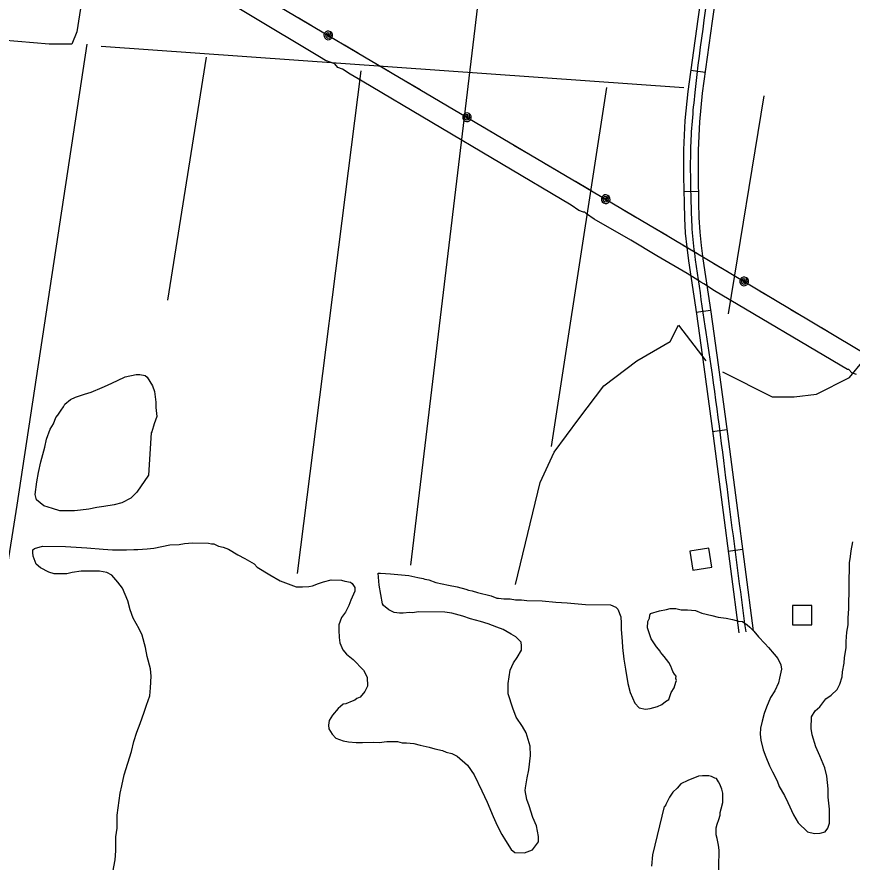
# Model space of a CAD drawing. Extents: x 3355677 to 3393573, y 612928 to 638357.
# Drawn here: x 3381206 to 3382938, y 631032 to 632784 of the extents above; entities that cross this region are included whole.
import ezdxf

# ---------------------------------------------------------------- set-up
doc = ezdxf.new("R2010")
doc.units = 0
for name, color, linetype in [('V-BLDG-OTLN', 7, 'Continuous'), ('V-ROAD-CNTR', 7, 'Continuous'), ('V-SITE-VEGE', 7, 'Continuous'), ('V-TOPO-SHOR', 7, 'Continuous'), ('V-UTIL-LINE', 7, 'Continuous')]:
    doc.layers.add(name, color=color, linetype=linetype)

msp = doc.modelspace()

# ---------------------------------------------------------------- linework, layer by layer
at = {"layer": 'V-BLDG-OTLN'}
for points in [[(3382601.4, 631676.9), (3382607.3, 631637.4), (3382646.9, 631643.2), (3382641, 631682.8)], [(3382814.3, 631563.6), (3382814.3, 631523.6), (3382854.3, 631523.6), (3382854.3, 631563.6)]]:
    msp.add_lwpolyline(points, close=True, dxfattribs=at)
at = {"layer": 'V-ROAD-CNTR'}
for p, q in [((3382633.1, 632669.2), (3382603.4, 632673.3)), ((3382618.9, 632422.4), (3382588.9, 632421.7)), ((3382644.2, 632175.9), (3382614.5, 632171.4)), ((3382678.1, 631927.9), (3382648.4, 631924)), ((3382710.6, 631680), (3382680.8, 631676.1))]:
    msp.add_line(p, q, dxfattribs=at)
for points in [[(3382639.6, 632929.7), (3382617.9, 632779.8), (3382597.4, 632629.4), (3382591.3, 632569.4), (3382588.4, 632509), (3382588.3, 632453.5), (3382589.4, 632398.3), (3382590.3, 632367.1), (3382592, 632335.7), (3382594.8, 632307), (3382598.5, 632278.6), (3382614.9, 632168.7), (3382630.7, 632059), (3382649.4, 631916), (3382668.2, 631772.8), (3382685.6, 631640.1), (3382703, 631507.4)], [(3382669.3, 632925.2), (3382647.6, 632775.6), (3382627.2, 632625.9), (3382621.2, 632567.1), (3382618.4, 632508.3), (3382618.3, 632453.8), (3382619.4, 632399), (3382620.3, 632368.4), (3382621.9, 632338), (3382624.6, 632310.4), (3382628.2, 632282.7), (3382644.6, 632173.1), (3382660.4, 632063.1), (3382679.2, 631919.9), (3382697.9, 631776.7), (3382715.3, 631644), (3382732.7, 631511.3)]]:
    msp.add_lwpolyline(points, dxfattribs=at)
msp.add_spline([(3382717.9, 631509.3), (3382683, 631774.7), (3382645.6, 632061.1), (3382613.4, 632280.7), (3382607, 632336.9), (3382604.4, 632398.7), (3382603.4, 632508.7), (3382612.3, 632627.6), (3382654.5, 632927.5), (3382669.5, 633023.9), (3382682.6, 633148.8), (3382689, 633232), (3382692.9, 633407.4), (3382698.9, 633498.5), (3382707.2, 633527.5), (3382719.2, 633555.1), (3382736.7, 633581.7), (3382777.9, 633615.1), (3383029.9, 633741), (3383294, 633867.7), (3383400.4, 633901.1), (3383469.4, 633903.2), (3383518.6, 633883.7), (3383607.6, 633824.8), (3383746.8, 633756.4), (3383797.6, 633735.9), (3383849.3, 633690.5), (3383896.6, 633650.2), (3383949.4, 633607.3), (3384007.3, 633569.4), (3384064.9, 633557.2), (3384119.3, 633550.6), (3384167.5, 633588.4), (3384178.7, 633673.8), (3384210.8, 633866.5), (3384225.9, 634112.9), (3384238.7, 634424.3), (3384250.9, 634776.1), (3384254, 634833.1)], degree=3, dxfattribs=at)
at = {"layer": 'V-SITE-VEGE'}
msp.add_lwpolyline([(3381478.9, 631834.4), (3381454.3, 631798.6), (3381442, 631786.7), (3381423.3, 631777.1), (3381407.9, 631773), (3381385.9, 631768.9), (3381371.6, 631766.9), (3381355.1, 631763.8), (3381337.5, 631761.9), (3381325.4, 631759.9), (3381294.7, 631760.3), (3381279.5, 631764.9), (3381262, 631770.6), (3381246.8, 631782.9), (3381243.7, 631793.9), (3381247.4, 631820.2), (3381250.9, 631839.9), (3381255.6, 631861.7), (3381263.7, 631892.3), (3381267.2, 631908.7), (3381275.2, 631929.4), (3381281.9, 631940.3), (3381286.5, 631953.4), (3381291, 631958.8), (3381297.7, 631968.6), (3381302.2, 631976.2), (3381305.6, 631981.6), (3381316.7, 631991.3), (3381327.7, 631995.6), (3381346.4, 632001.9), (3381359.6, 632006.1), (3381382.8, 632015.6), (3381393.8, 632020.9), (3381414.8, 632030.5), (3381430.2, 632038), (3381453.3, 632043.1), (3381461, 632043), (3381471.9, 632040.7), (3381476.3, 632037.3), (3381487, 632019.6), (3381491.2, 632007.5), (3381494.2, 631985.5), (3381494, 631974.6), (3381496, 631955.9), (3381490.3, 631940.6), (3381485.6, 631924.2), (3381484.5, 631922.1)], close=True, dxfattribs=at)
for points in [[(3382804.7, 631155.3), (3382816.4, 631129.9), (3382826.1, 631113.3), (3382845.5, 631094.4), (3382859.7, 631090.9), (3382871.8, 631091.9), (3382881.7, 631095), (3382887.3, 631102.6), (3382890.7, 631112.4), (3382891.1, 631142), (3382888.2, 631166.2), (3382888.5, 631183.7), (3382885.5, 631210.1), (3382881.4, 631227.7), (3382870.8, 631251.9), (3382862.3, 631270.7), (3382855, 631296), (3382852.9, 631309.2), (3382853.3, 631333.3), (3382861.1, 631345.3), (3382871.1, 631353.9), (3382883.4, 631370.2), (3382894.5, 631377.7), (3382906.7, 631389.6), (3382912.4, 631400.5), (3382917, 631415.8), (3382918.2, 631426.7), (3382921.7, 631444.2), (3382921.9, 631456.2), (3382925.5, 631475.9), (3382925.7, 631489.1), (3382927, 631508.8), (3382929.5, 631524.1), (3382929.7, 631538.4), (3382931, 631557), (3382932.4, 631652.4), (3382934.7, 631665.5), (3382936, 631677.5), (3382939.6, 631696.1)], [(3381404.8, 631010.7), (3381409.5, 631036.9), (3381410.9, 631055.5), (3381411.3, 631084), (3381413.8, 631102.6), (3381414.1, 631128.9), (3381420.3, 631174.9), (3381423.8, 631190.2), (3381428.5, 631213.1), (3381443.4, 631261.2), (3381448.1, 631281.9), (3381454.9, 631301.6), (3381461.8, 631319), (3381469.8, 631343), (3381474.4, 631357.2), (3381481.2, 631376.9), (3381482.6, 631393.3), (3381484, 631417.4), (3381483.1, 631432.8), (3381475.8, 631458.1), (3381472.8, 631476.8), (3381465.5, 631502.1), (3381459.1, 631515.3), (3381447.3, 631537.4), (3381441, 631555), (3381435.8, 631573.8), (3381425.2, 631600.2), (3381415.5, 631612.4), (3381402.5, 631626.9), (3381392.7, 631632.5), (3381377.4, 631634.9), (3381339.1, 631635.4), (3381320.4, 631632.4), (3381309.4, 631629.3), (3381283.1, 631629.6), (3381272.2, 631633.1), (3381254.7, 631642.1), (3381246.1, 631649.9), (3381239.7, 631666.4), (3381238.7, 631674.1), (3381238.8, 631679.6), (3381242.1, 631681.8), (3381258.7, 631687), (3381306.9, 631686.3), (3381350.7, 631683.5), (3381384.7, 631680.8), (3381404.4, 631679.5), (3381432.9, 631679.1), (3381448.2, 631679.9), (3381457, 631679.8), (3381475.7, 631681.7), (3381489.9, 631682.6), (3381522.9, 631689.8), (3381542.7, 631690.7), (3381553.7, 631692.7), (3381570.1, 631693.6), (3381603, 631693.1), (3381609.6, 631691.9), (3381614, 631691.8), (3381623.8, 631687.3), (3381633.6, 631685), (3381644.5, 631680.4), (3381664.1, 631669.2), (3381678.2, 631661.3), (3381697.8, 631650.1), (3381704.3, 631643.4), (3381730.4, 631627.7), (3381752.1, 631615.3), (3381784.8, 631602.8), (3381798, 631602.6), (3381811.2, 631603.5), (3381818.8, 631604.5), (3381831, 631609.8), (3381842, 631613), (3381857.4, 631617.1), (3381879.3, 631616.8), (3381885.9, 631614.5), (3381897.9, 631612.2), (3381901.2, 631609.9), (3381906.5, 631601.1), (3381906.4, 631593.4), (3381898.5, 631574.9), (3381893.9, 631564), (3381887.1, 631549.8), (3381879.3, 631539), (3381873.6, 631523.7), (3381873.5, 631512.7), (3381874.3, 631497.4), (3381875.3, 631486.4), (3381881.7, 631472.1), (3381889.2, 631463.2), (3381903.3, 631452), (3381924.9, 631429.8), (3381932.4, 631415.4)], [(3381932.4, 631415.4), (3381933.2, 631396.8), (3381927.6, 631385.9), (3381917.6, 631374), (3381910.9, 631370.8), (3381906.5, 631367.6), (3381901, 631365.4), (3381887.8, 631360.1), (3381882.3, 631359.1), (3381876.7, 631354.8), (3381872.3, 631350.5), (3381860, 631336.4), (3381853.3, 631325.6), (3381852, 631315.7), (3381853, 631308), (3381859.4, 631297), (3381867, 631289.2), (3381882.3, 631283.5), (3381893.2, 631281.1), (3381909.6, 631279.8), (3381922.8, 631279.6), (3381944.7, 631280.4), (3381956.8, 631280.2), (3381973.3, 631282.2), (3381995.2, 631281.9), (3382005, 631279.5), (3382013.8, 631279.4), (3382029.1, 631278.1), (3382042.2, 631274.6), (3382060.8, 631270), (3382072.8, 631266.5), (3382088.1, 631263), (3382095.7, 631259.6), (3382107.8, 631257.3), (3382118.7, 631251.6), (3382140.3, 631232.7), (3382154.3, 631212.7), (3382170.3, 631179.6), (3382180.9, 631156.5), (3382193.6, 631126.7), (3382202.1, 631107.9), (3382211.7, 631089.1), (3382219.2, 631077), (3382231, 631058.2), (3382238.6, 631051.5), (3382258.3, 631051.2), (3382274.9, 631057.5), (3382287.2, 631073.8), (3382287.3, 631084.8), (3382283.3, 631106.8), (3382275.8, 631124.4), (3382268.5, 631148.6), (3382263.2, 631161.9), (3382260.2, 631180.5), (3382260.3, 631186), (3382263.8, 631206.8), (3382267.4, 631223.2), (3382271.1, 631252.8), (3382270.2, 631272.5), (3382261.9, 631300), (3382254.4, 631313.3), (3382241.5, 631332.1), (3382234.1, 631350.9), (3382224.6, 631380.6), (3382224.9, 631402.5), (3382228.6, 631429.9), (3382235.4, 631445.1), (3382243.2, 631456), (3382252.2, 631471.2), (3382252.4, 631480), (3382251.4, 631487.7), (3382240.6, 631498.8), (3382230.8, 631504.4), (3382214.5, 631514.5), (3382201.4, 631519.1), (3382182.8, 631525.9), (3382167.5, 631530.5), (3382146.8, 631536.3), (3382130.4, 631542), (3382107.5, 631547.8), (3382093.3, 631550.2), (3382039.6, 631551), (3382025.3, 631549), (3382019.8, 631549.1), (3382006.6, 631548.1), (3381999, 631548.2), (3381988, 631549.5), (3381977.1, 631555.1), (3381966.3, 631564.1), (3381964.1, 631567.4), (3381957, 631605.9), (3381955.2, 631631.1), (3381959.6, 631631), (3381980.4, 631629.6), (3382018.7, 631625.8), (3382037.3, 631622.3), (3382048.2, 631619.9), (3382051.5, 631618.8), (3382060.2, 631617.5), (3382074.4, 631611.9), (3382100.6, 631606)], [(3382100.6, 631606), (3382119.2, 631602.5), (3382136.7, 631597.8), (3382142.2, 631595.6), (3382149.8, 631594.4), (3382160.7, 631590.9), (3382189.1, 631583.9), (3382201.1, 631579.4), (3382204.4, 631579.3), (3382215.4, 631578.1), (3382228.5, 631577.9), (3382239.5, 631575.5), (3382252.6, 631575.4), (3382263.6, 631574.1), (3382295.3, 631573.7), (3382323.8, 631571.1), (3382346.8, 631569.6), (3382385.1, 631565.8), (3382436.7, 631565.1), (3382447.6, 631560.5), (3382451.9, 631556.1), (3382458.2, 631540.7), (3382459.1, 631527.5), (3382459, 631514.3), (3382460.8, 631490.2), (3382461.7, 631477), (3382464.7, 631452.9), (3382467.7, 631432), (3382472.7, 631402.3), (3382477.9, 631383.6), (3382487.5, 631361.5), (3382496.1, 631351.5), (3382509.2, 631349.2), (3382519.1, 631350.1), (3382534.5, 631354.3), (3382543.4, 631358.5), (3382551.1, 631365), (3382557.8, 631369.3), (3382562.4, 631383.5), (3382569.1, 631393.3), (3382572.5, 631405.3), (3382573.7, 631408.5), (3382572.6, 631412.9), (3382572.7, 631417.3), (3382569.5, 631421.8), (3382566.3, 631427.3), (3382562, 631438.3), (3382557.8, 631446.1), (3382548.1, 631458.2), (3382543.7, 631462.7), (3382540.5, 631467.1), (3382539.5, 631469.3), (3382531.9, 631478.2), (3382521.2, 631494.8), (3382513.8, 631517.9), (3382514, 631531.1), (3382517.4, 631537.6), (3382518.6, 631544.2), (3382519.7, 631547.5), (3382538.4, 631552.7), (3382552.7, 631555.8), (3382560.4, 631557.8), (3382572.5, 631557.7), (3382583.4, 631555.3), (3382596.6, 631555.1), (3382613, 631553.8), (3382626.1, 631548.1), (3382646.9, 631543.5), (3382660, 631540), (3382676.4, 631537.6), (3382689.5, 631535.2), (3382702.6, 631531.7), (3382710.3, 631530.5), (3382720, 631523.8), (3382725.5, 631519.3), (3382734.1, 631510.4), (3382743.8, 631499.3), (3382756.8, 631484.9), (3382764.3, 631477.1), (3382776.2, 631462.7), (3382783.7, 631453.8), (3382790.1, 631440.6), (3382791.1, 631431.8), (3382787.5, 631413.2), (3382785.2, 631403.4), (3382777.3, 631387), (3382768.3, 631372.9), (3382760.4, 631353.3), (3382755.8, 631340.2), (3382751.2, 631323.8), (3382747.7, 631309.6), (3382747.5, 631297.5), (3382748.4, 631284.4), (3382753.6, 631264.6), (3382758.9, 631250.2), (3382766.3, 631231.5), (3382772.7, 631219.3), (3382782.3, 631200.6), (3382786.6, 631188.4), (3382797.3, 631169.7), (3382804.7, 631155.3)], [(3382660.9, 630987.7), (3382661.9, 631056.8), (3382660.9, 631066.7), (3382657.8, 631081), (3382655.7, 631088.7), (3382655.9, 631102.9), (3382658.2, 631110.6), (3382661.7, 631120.4), (3382664, 631129.1), (3382664.1, 631134.6), (3382666.4, 631142.3), (3382669.8, 631155.4), (3382670.1, 631175.1), (3382668, 631182.8), (3382663.8, 631193.8), (3382660.6, 631198.3), (3382656.3, 631204.9), (3382653, 631206), (3382646.5, 631209.4), (3382641, 631210.6), (3382627.9, 631210.8), (3382619.1, 631209.8), (3382597, 631201.3), (3382582.7, 631193.9), (3382574.9, 631185.2), (3382566, 631176.6), (3382559.3, 631166.8), (3382551.4, 631151.6), (3382550.2, 631147.2), (3382548, 631147.2), (3382523.6, 631046.7), (3382522.1, 631023.7)]]:
    msp.add_lwpolyline(points, dxfattribs=at)
at = {"layer": 'V-TOPO-SHOR'}
for p, q in [((3382165.2, 632844), (3382022.1, 631647.4)), ((3381380.8, 632723.8), (3382588.9, 632637.9)), ((3381598.4, 632700.9), (3381518.2, 632197)), ((3381919, 632672.2), (3381787.3, 631630.2)), ((3382428.6, 632637.9), (3382314.1, 631893.6)), ((3382755, 632620.7), (3382680.5, 632168.4))]:
    msp.add_line(p, q, dxfattribs=at)
for points in [[(3381417.7, 633228.3), (3381402.2, 633135.4), (3381386.7, 633114.7), (3381329.9, 632753.3), (3381319.6, 632727.5), (3381273.1, 632727.5), (3380849.7, 632763.6), (3380818.7, 632582.9), (3380792.9, 632412.5), (3380792.9, 632335)], [(3381350.6, 632727.5), (3381206, 631772.2), (3381085.3, 631015.7), (3381077.6, 630951.1), (3381044, 630791.1), (3381232.5, 630501.9)], [(3382669.1, 632048.2), (3382772.1, 631996.6), (3382817.9, 631996.6), (3382863.7, 632002.4), (3382932.5, 632036.7), (3382961.1, 632071.1), (3382978.3, 632105.4), (3383001.2, 632139.8), (3383041.2, 632156.9), (3383098.5, 632179.8), (3383167.2, 632191.3), (3383218.7, 632191.3)], [(3382239.7, 631607.3), (3382291.2, 631819.1), (3382319.8, 631882.1), (3382371.3, 631950.8), (3382422.9, 632019.5), (3382491.6, 632071.1), (3382560.3, 632111.1), (3382577.5, 632145.5), (3382634.7, 632071.1)]]:
    msp.add_lwpolyline(points, dxfattribs=at)
at = {"layer": 'V-UTIL-LINE'}
for points in [[(3375476.3, 636537), (3376180.1, 636123.2), (3377572.3, 635287.3), (3379039.2, 634423.8), (3380469, 633561.5), (3381192.3, 633135.3), (3382557.5, 632329.2), (3383883.2, 631538.5), (3385271.9, 630701.6), (3386423.6, 630728.6), (3387326, 630116.8)], [(3382937.4, 632046.3), (3382931.1, 632053.6), (3382928, 632053.6), (3382652.7, 632216.5), (3382630.6, 632230.9), (3382624.3, 632234.5), (3382618, 632238.2), (3382595.8, 632252.6), (3382532.6, 632288.8), (3382478.8, 632321.4), (3382402.9, 632364.9), (3382387, 632375.7), (3382383.9, 632379.3), (3382380.7, 632379.3), (3382371.2, 632383), (3382355.4, 632393.8), (3381922.1, 632650.8), (3381896.8, 632665.3), (3381880.9, 632676.1), (3381871.5, 632679.7), (3381865.1, 632687), (3381855.6, 632690.6), (3381846.1, 632694.2), (3381833.5, 632701.5), (3381393.9, 632965.7)], [(3381788.8, 632783.1), (3381818.1, 632765.8)], [(3381851.7, 632746), (3381851.5, 632748.9), (3381849.6, 632747.4), (3381849.9, 632744.7), (3381852.6, 632743.5), (3381854.4, 632746.3), (3381853.4, 632750.9), (3381849.1, 632751.3), (3381845.6, 632747.9), (3381846.6, 632743.4), (3381849.8, 632740.4), (3381854.6, 632741.1), (3381857.7, 632745.7), (3381856.2, 632753.7), (3381852.9, 632754.9), (3381849.4, 632754.7), (3381846.2, 632753.2), (3381843.9, 632750.6), (3381842.7, 632747.3), (3381842.9, 632743.7), (3381844.5, 632740.6), (3381847.1, 632738.2), (3381850.4, 632737.1), (3381853.9, 632737.3), (3381857.1, 632738.8), (3381859.4, 632741.4), (3381860.6, 632744.7), (3381860.4, 632748.2), (3381858.9, 632751.4), (3381856.2, 632753.7)], [(3381885.2, 632726.2), (3381914.5, 632708.9)], [(3381949, 632688.5), (3381978.2, 632671.2)], [(3382012.7, 632650.9), (3382042, 632633.6)], [(3382076.4, 632613.3), (3382105.7, 632596)], [(3382139.3, 632576.2), (3382139, 632579), (3382137.2, 632577.6), (3382137.5, 632574.8), (3382140.2, 632573.6), (3382142, 632576.5), (3382141, 632581), (3382136.7, 632581.5), (3382133.2, 632578.1), (3382134.2, 632573.6), (3382137.4, 632570.6), (3382142.2, 632571.3), (3382145.3, 632575.9), (3382143.8, 632583.9), (3382140.5, 632585.1), (3382137, 632584.9), (3382133.8, 632583.4), (3382131.5, 632580.7), (3382130.3, 632577.4), (3382130.5, 632573.9), (3382132.1, 632570.8), (3382134.7, 632568.4), (3382138, 632567.3), (3382141.5, 632567.4), (3382144.7, 632569), (3382147, 632571.6), (3382148.2, 632574.9), (3382148, 632578.4), (3382146.4, 632581.6), (3382143.8, 632583.9)], [(3382172.8, 632556.3), (3382202.1, 632539)], [(3382236.6, 632518.7), (3382265.8, 632501.4)], [(3382300.3, 632481.1), (3382329.6, 632463.8)], [(3382364, 632443.5), (3382393.3, 632426.2)], [(3382426.9, 632406.3), (3382426.6, 632409.2), (3382424.8, 632407.7), (3382425.1, 632405), (3382427.8, 632403.8), (3382429.6, 632406.6), (3382428.6, 632411.2), (3382424.3, 632411.7), (3382420.8, 632408.3), (3382421.8, 632403.8), (3382425, 632400.7), (3382429.8, 632401.5), (3382432.9, 632406.1), (3382431.4, 632414.1), (3382428.1, 632415.2), (3382424.6, 632415.1), (3382421.4, 632413.5), (3382419.1, 632410.9), (3382417.9, 632407.6), (3382418.1, 632404.1), (3382419.7, 632400.9), (3382422.3, 632398.6), (3382425.6, 632397.4), (3382429.1, 632397.6), (3382432.3, 632399.1), (3382434.6, 632401.8), (3382435.8, 632405.1), (3382435.6, 632408.6), (3382434, 632411.7), (3382431.4, 632414.1)], [(3382460.4, 632386.5), (3382489.7, 632369.2)], [(3382524.2, 632348.9), (3382553.4, 632331.6)], [(3382587.8, 632311.1), (3382617, 632293.7)], [(3382651.4, 632273.2), (3382680.6, 632255.8)], [(3382714, 632235.8), (3382713.9, 632238.7), (3382712, 632237.2), (3382712.3, 632234.5), (3382715, 632233.3), (3382716.8, 632236.1), (3382715.8, 632240.7), (3382711.6, 632241.1), (3382708, 632237.8), (3382708.9, 632233.3), (3382712.2, 632230.2), (3382717, 632231), (3382720.1, 632235.5), (3382718.7, 632243.5), (3382715.3, 632244.7), (3382711.8, 632244.5), (3382708.7, 632243), (3382706.3, 632240.4), (3382705.1, 632237.1), (3382705.3, 632233.6), (3382706.8, 632230.4), (3382709.4, 632228.1), (3382712.7, 632226.9), (3382716.3, 632227.1), (3382719.4, 632228.6), (3382721.8, 632231.2), (3382723, 632234.5), (3382722.8, 632238), (3382721.3, 632241.2), (3382718.7, 632243.5)], [(3382747.5, 632215.8), (3382776.7, 632198.4)], [(3382811.1, 632177.9), (3382840.3, 632160.5)], [(3382874.6, 632140), (3382903.8, 632122.6)], [(3382946.9, 632042.7), (3382937.4, 632046.3)]]:
    msp.add_lwpolyline(points, dxfattribs=at)

doc.saveas('drawing.dxf')
